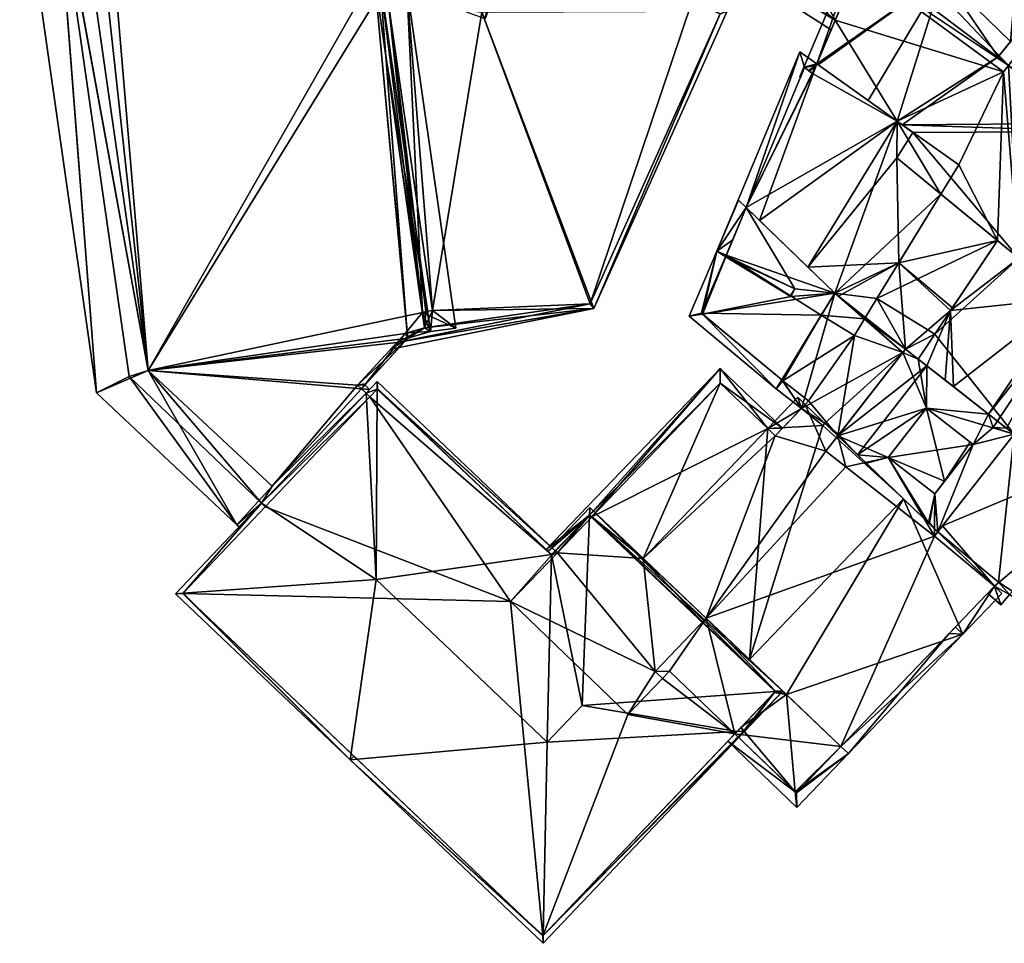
# Model space of a CAD drawing. Header units: inches. Extents: x 2523744 to 2528136, y 1148995 to 1152010.
# Tile 252 of 350: x 2527672 to 2527719, y 1151160 to 1151204. Entities that reach past the tile are written whole.
import ezdxf

# ---------------------------------------------------------------- set-up
doc = ezdxf.new("R2010")
doc.units = ezdxf.units.IN
doc.header["$MEASUREMENT"] = 0
doc.layers.add('Gebaeude Einzelhaus', color=10, linetype='Continuous')

msp = doc.modelspace()

# ---------------------------------------------------------------- meshes
at = {"layer": 'Gebaeude Einzelhaus'}
mesh = msp.add_polyface(dxfattribs=at)
corners = [(2527713.005, 1151208.827, 379.827), (2527713.203, 1151209.294, 379.536), (2527707.094, 1151213.198, 379.536), (2527712.188, 1151206.897, 381.03), (2527706.672, 1151213.467, 379.536), (2527699.281, 1151217.143, 380.05), (2527697.954, 1151219.038, 379.536), (2527698.693, 1151215.521, 381.03), (2527697.206, 1151217.896, 380.331), (2527698.649, 1151215.4, 380.965), (2527712.179, 1151206.877, 381.019), (2527696.467, 1151213.544, 379.547), (2527697.316, 1151215.884, 380.804), (2527696.292, 1151213.063, 379.288), (2527711.054, 1151204.224, 379.547), (2527710.856, 1151203.757, 379.288), (2527706.403, 1151213.046, 379.827), (2527708.558, 1151215.489, 379.62), (2527699.169, 1151220.896, 379.605), (2527699.442, 1151221.314, 379.62), (2527707.867, 1151215.337, 379.605), (2527696.467, 1151213.544, 370.828), (2527711.054, 1151204.224, 370.828), (2527706.403, 1151213.046, 377.151), (2527713.005, 1151208.827, 377.151), (2527706.672, 1151213.467, 377.176), (2527699.281, 1151217.143, 370.828), (2527706.672, 1151213.467, 370.828), (2527706.403, 1151213.046, 370.828), (2527697.954, 1151219.038, 370.828), (2527712.385, 1151207.363, 370.828), (2527713.005, 1151208.827, 370.828), (2527712.179, 1151206.877, 370.828), (2527698.649, 1151215.4, 370.828), (2527696.164, 1151216.302, 370.828), (2527694.045, 1151215.092, 370.828), (2527694.679, 1151216.84, 370.828), (2527697.206, 1151217.896, 370.828), (2527707.704, 1151215.082, 377.271), (2527707.867, 1151215.337, 377.286), (2527707.867, 1151215.337, 370.828), (2527707.704, 1151215.082, 370.828), (2527699.169, 1151220.896, 370.828)]
mesh.append_faces([[corners[k] for k in face] for face in [(4, 20, 2), (2, 20, 17), (17, 20, 19), (19, 20, 18), (4, 18, 6), (4, 17, 18), (18, 17, 19), (4, 2, 17), (15, 13, 14), (14, 13, 11), (2, 16, 4), (2, 0, 16), (2, 1, 0), (14, 13, 15), (10, 9, 14), (14, 9, 13), (13, 9, 11), (11, 9, 12), (10, 3, 9), (9, 3, 7), (5, 6, 8), (3, 4, 7), (7, 4, 5), (5, 4, 6), (0, 2, 3), (3, 2, 4), (0, 1, 2)]], dxfattribs={"color": 13})
mesh.append_faces([[corners[k] for k in face] for face in [(41, 42, 40), (41, 29, 42), (41, 27, 29), (18, 39, 42), (42, 39, 40), (18, 20, 39), (39, 38, 40), (40, 38, 41), (38, 4, 25), (39, 20, 38), (38, 20, 4), (29, 26, 37), (34, 35, 36), (33, 21, 34), (34, 21, 35), (26, 28, 33), (33, 28, 21), (21, 28, 22), (22, 28, 32), (32, 28, 30), (30, 28, 31), (29, 27, 26), (26, 27, 28), (23, 4, 16), (23, 25, 4), (16, 0, 23), (23, 0, 24), (22, 14, 21), (21, 14, 11)]], dxfattribs={"color": 41})
mesh = msp.add_polyface(dxfattribs=at)
corners = [(2527694.463, 1151205.976, 381.153), (2527693.966, 1151204.61, 378.29), (2527694.463, 1151205.976, 378.29), (2527693.966, 1151204.61, 381.153), (2527694.463, 1151205.976, 389.199), (2527693.966, 1151204.61, 389.199), (2527688.736, 1151206.508, 378.29), (2527688.736, 1151206.508, 381.153), (2527673.35, 1151211.65, 370.828), (2527677.816, 1151187.279, 370.828), (2527676.9, 1151187, 370.828), (2527674.329, 1151211.65, 370.828), (2527676.9, 1151187, 391.008), (2527673.35, 1151211.65, 391.008), (2527691.086, 1151190.096, 370.828), (2527688.905, 1151205.328, 370.828), (2527675.763, 1151211.521, 370.828), (2527677.816, 1151187.279, 393.625), (2527674.329, 1151211.65, 393.23), (2527677.816, 1151187.279, 390.998), (2527674.329, 1151211.65, 390.998), (2527674.329, 1151211.65, 393.625), (2527688.742, 1151206.464, 389.199), (2527688.905, 1151205.328, 390.07), (2527688.905, 1151205.328, 378.29), (2527691.086, 1151190.096, 390.07), (2527691.193, 1151189.348, 390.07), (2527691.086, 1151190.096, 378.29), (2527689.312, 1151202.479, 393.471), (2527691.193, 1151189.348, 393.471), (2527689.312, 1151202.482, 393.471), (2527688.742, 1151206.464, 393.462), (2527694.116, 1151204.29, 389.199), (2527694.783, 1151206.126, 389.199), (2527688.776, 1151206.227, 389.199), (2527688.736, 1151206.508, 389.199), (2527671.599, 1151212.143, 391.025), (2527675.31, 1151186.211, 391.025), (2527688.742, 1151206.464, 390.862), (2527689.01, 1151206.36, 390.859), (2527689.312, 1151202.482, 390.861), (2527691.193, 1151189.348, 390.861), (2527691.471, 1151189.166, 390.859), (2527673.342, 1151211.738, 391.008), (2527689.01, 1151206.36, 393.459), (2527691.471, 1151189.166, 393.459), (2527690.374, 1151188.856, 393.514), (2527675.138, 1151211.765, 393.615), (2527690.354, 1151189.107, 393.513)]
mesh.append_faces([[corners[k] for k in face] for face in [(32, 4, 33), (22, 5, 34), (34, 5, 32), (32, 5, 4), (22, 35, 5), (36, 13, 37), (37, 13, 12), (38, 39, 40), (40, 39, 41), (42, 41, 39), (37, 43, 36), (37, 19, 43), (43, 19, 20), (38, 40, 39), (40, 42, 39), (40, 41, 42), (44, 30, 31), (44, 45, 30), (30, 45, 28), (28, 45, 29), (31, 17, 46), (31, 47, 17), (17, 47, 21), (31, 30, 44), (31, 28, 30), (31, 48, 28), (31, 46, 48), (48, 45, 28), (28, 45, 30), (30, 45, 44)]], dxfattribs={"color": 13})
mesh.append_faces([[corners[k] for k in face] for face in [(0, 1, 2), (0, 3, 1), (0, 4, 3), (3, 4, 5), (3, 6, 1), (3, 5, 7), (8, 9, 10), (8, 11, 9), (12, 13, 10), (10, 13, 8), (14, 9, 15), (15, 9, 16), (16, 9, 11), (17, 18, 19), (19, 18, 20), (17, 21, 18), (22, 23, 24), (25, 26, 27), (23, 28, 25), (25, 28, 29), (23, 30, 28), (23, 31, 30)]], dxfattribs={"color": 41})
mesh = msp.add_polyface(dxfattribs=at)
corners = [(2527693.966, 1151204.61, 378.29), (2527699.384, 1151190.289, 378.29), (2527705.824, 1151204.659, 378.29), (2527691.565, 1151190.189, 378.29), (2527691.193, 1151189.348, 378.29), (2527689.553, 1151188.323, 378.29), (2527694.917, 1151209.272, 378.29), (2527695.002, 1151209.508, 378.29), (2527694.463, 1151205.976, 378.29), (2527693.807, 1151206.214, 378.29), (2527689.428, 1151205.124, 378.29), (2527688.736, 1151206.508, 378.29), (2527688.742, 1151206.464, 378.29), (2527688.905, 1151205.328, 378.29), (2527691.256, 1151190.144, 378.29), (2527691.086, 1151190.096, 378.29), (2527689.84, 1151188.635, 378.29), (2527690.28, 1151189.086, 378.29), (2527690.244, 1151189.075, 378.29), (2527699.209, 1151190.509, 378.29), (2527705.494, 1151204.533, 378.29), (2527705.494, 1151204.533, 370.828), (2527699.209, 1151190.509, 370.828), (2527704.14, 1151205.14, 377.305), (2527704.14, 1151205.14, 370.828), (2527694.917, 1151209.272, 377.305), (2527689.84, 1151188.635, 370.828), (2527691.256, 1151190.144, 370.828), (2527691.193, 1151189.348, 370.828), (2527691.086, 1151190.096, 370.828), (2527691.565, 1151190.189, 370.828), (2527690.244, 1151189.075, 370.828), (2527693.966, 1151204.61, 370.828), (2527689.428, 1151205.124, 370.828), (2527688.776, 1151206.227, 370.828), (2527688.905, 1151205.328, 370.828), (2527688.742, 1151206.464, 370.828), (2527688.736, 1151206.508, 370.828), (2527694.463, 1151205.976, 370.828), (2527694.917, 1151209.272, 370.828), (2527691.171, 1151207.17, 370.828), (2527692.351, 1151210.422, 370.828)]
mesh.append_faces([[corners[k] for k in face] for face in [(2, 20, 7), (7, 20, 6), (2, 1, 20), (20, 1, 19), (19, 1, 16), (16, 1, 5), (16, 17, 18), (5, 4, 16), (16, 4, 17), (4, 14, 15), (4, 3, 14), (10, 12, 13), (10, 11, 12), (3, 0, 10), (10, 0, 11), (8, 6, 9), (0, 2, 8), (8, 2, 6), (6, 2, 7), (5, 1, 4), (4, 1, 3), (3, 1, 0), (0, 1, 2)]], dxfattribs={"color": 13})
mesh.append_faces([[corners[k] for k in face] for face in [(22, 24, 21), (39, 40, 41), (24, 38, 39), (39, 38, 40), (22, 32, 24), (24, 32, 38), (32, 33, 37), (37, 33, 36), (36, 33, 34), (34, 33, 35), (22, 30, 32), (32, 30, 33), (31, 28, 26), (26, 28, 22), (22, 28, 30), (30, 28, 27), (27, 28, 29), (22, 19, 26), (26, 19, 16), (6, 23, 25), (23, 21, 24), (6, 20, 23), (23, 20, 21), (20, 19, 21), (21, 19, 22)]], dxfattribs={"color": 41})
mesh = msp.add_polyface(dxfattribs=at)
corners = [(2527719.195, 1151201.726, 370.828), (2527711.054, 1151204.224, 370.828), (2527712.179, 1151206.877, 370.828), (2527716.268, 1151206.378, 385.838), (2527713.261, 1151209.43, 386.024), (2527716.268, 1151206.378, 386.76), (2527713.261, 1151209.43, 384.561), (2527719.542, 1151203.192, 387.205), (2527719.542, 1151203.192, 389.053), (2527710.161, 1151202.117, 370.828), (2527711.054, 1151204.224, 379.547), (2527712.179, 1151206.877, 384.611), (2527712.179, 1151206.877, 381.019), (2527710.161, 1151202.117, 386.024), (2527710.161, 1151202.117, 386.569), (2527710.201, 1151202.088, 386.033), (2527710.231, 1151202.067, 386.041), (2527709.961, 1151201.646, 386.035), (2527709.961, 1151201.646, 370.828), (2527713.005, 1151208.827, 370.828), (2527719.436, 1151202.04, 370.828), (2527712.385, 1151207.363, 370.828), (2527712.188, 1151206.897, 381.03), (2527713.233, 1151209.364, 384.565), (2527713.005, 1151208.827, 379.827), (2527710.126, 1151202.035, 386.024), (2527709.773, 1151201.785, 385.982), (2527709.576, 1151201.93, 385.937), (2527710.1, 1151201.974, 386.026), (2527709.544, 1151201.944, 385.931), (2527712.881, 1151209.816, 385.931), (2527712.649, 1151200.34, 386.713), (2527718.935, 1151202.449, 388.975), (2527714.058, 1151199.334, 387.605), (2527709.576, 1151201.93, 386.36), (2527709.351, 1151202.695, 386.125), (2527711.764, 1151207.181, 384.449), (2527719.885, 1151207.029, 386.681), (2527713.417, 1151209.798, 384.543)]
mesh.append_faces([[corners[k] for k in face] for face in [(25, 26, 27), (28, 26, 25), (25, 27, 29), (13, 30, 4), (13, 29, 30), (13, 25, 29), (5, 16, 31), (28, 25, 26), (5, 15, 16), (27, 26, 25), (27, 13, 29), (29, 13, 30), (13, 27, 25), (4, 30, 13), (13, 5, 4), (13, 15, 5), (8, 5, 32), (32, 5, 33), (33, 5, 31), (14, 34, 35), (36, 23, 11), (7, 37, 3), (3, 37, 38), (36, 11, 23)]], dxfattribs={"color": 13})
mesh.append_faces([[corners[k] for k in face] for face in [(0, 1, 2), (3, 4, 5), (3, 6, 4), (5, 7, 3), (5, 8, 7), (9, 10, 1), (10, 11, 12), (9, 13, 10), (10, 13, 11), (11, 13, 4), (14, 15, 13), (14, 16, 15), (13, 17, 14), (13, 9, 18), (19, 20, 21), (21, 20, 2), (2, 20, 0), (11, 22, 12), (11, 23, 22), (22, 23, 24)]], dxfattribs={"color": 41})
mesh = msp.add_polyface(dxfattribs=at)
corners = [(2527719.94, 1151192.724, 370.828), (2527719.436, 1151202.04, 370.828), (2527731.977, 1151191.806, 370.828), (2527718.905, 1151193.573, 370.828), (2527719.195, 1151201.726, 370.828), (2527724.006, 1151198.848, 391.066), (2527723.168, 1151199.663, 391.593), (2527724.006, 1151198.848, 392.18), (2527732.775, 1151193.025, 386.32), (2527732.619, 1151192.803, 386.324), (2527731.977, 1151191.806, 386.251), (2527732.619, 1151192.803, 386.311), (2527719.94, 1151192.724, 392.18), (2527718.905, 1151193.573, 386.348), (2527719.94, 1151192.724, 387.125), (2527732.619, 1151192.803, 370.828), (2527723.597, 1151207.461, 370.828), (2527736.616, 1151196.839, 370.828), (2527725.83, 1151206.171, 392.523), (2527734.221, 1151199.021, 387.53), (2527724.961, 1151206.913, 392.081), (2527721.251, 1151200.559, 392.523), (2527718.935, 1151202.449, 388.975), (2527722.875, 1151199.234, 391.574), (2527718.935, 1151202.449, 391.367), (2527719.542, 1151203.192, 389.053), (2527721.401, 1151205.471, 387.328), (2527719.542, 1151203.192, 387.205), (2527721.401, 1151205.471, 391.367), (2527719.885, 1151207.029, 390.532), (2527719.885, 1151207.029, 386.681), (2527725.098, 1151209.416, 370.828), (2527736.8, 1151197.1, 370.828), (2527713.005, 1151208.827, 370.828), (2527732.718, 1151192.737, 386.258), (2527731.95, 1151191.764, 386.314), (2527714.816, 1151198.799, 388.096), (2527714.297, 1151199.166, 387.756), (2527734.109, 1151198.884, 387.53), (2527724.221, 1151206.952, 391.849), (2527724.204, 1151206.967, 391.841), (2527724.684, 1151206.575, 392.081), (2527723.54, 1151207.508, 391.51)]
mesh.append_faces([[corners[k] for k in face] for face in [(34, 35, 9), (12, 7, 36), (23, 7, 6), (22, 37, 23), (23, 37, 7), (7, 34, 8), (7, 12, 34), (6, 21, 23), (5, 18, 6), (6, 18, 21), (8, 38, 5), (5, 38, 18), (18, 38, 19), (28, 39, 40), (21, 28, 24), (21, 41, 28), (28, 41, 39), (21, 18, 41), (41, 18, 20), (42, 28, 40), (26, 30, 27)]], dxfattribs={"color": 13})
mesh.append_faces([[corners[k] for k in face] for face in [(0, 1, 2), (3, 4, 0), (0, 4, 1), (5, 6, 7), (7, 8, 5), (9, 10, 11), (12, 13, 14), (15, 16, 17), (15, 1, 16), (15, 2, 1), (18, 19, 20), (10, 15, 11), (21, 22, 23), (21, 24, 22), (24, 25, 22), (25, 26, 27), (24, 28, 25), (25, 28, 26), (26, 29, 30), (26, 28, 29), (31, 32, 16), (16, 32, 17), (33, 16, 1)]], dxfattribs={"color": 41})
mesh = msp.add_polyface(dxfattribs=at)
corners = [(2527690.244, 1151189.075, 390.07), (2527688.345, 1151186.64, 390.07), (2527690.374, 1151188.856, 390.07), (2527687.955, 1151186.584, 390.07), (2527691.193, 1151189.348, 390.07), (2527691.471, 1151189.166, 390.07), (2527691.086, 1151190.096, 390.07), (2527692.698, 1151189.339, 390.07), (2527690.335, 1151205.844, 390.07), (2527688.905, 1151205.328, 390.07), (2527688.742, 1151206.464, 390.07), (2527691.565, 1151190.189, 390.07), (2527689.428, 1151205.124, 390.07), (2527691.256, 1151190.144, 390.07), (2527691.256, 1151190.144, 378.29), (2527691.086, 1151190.096, 378.29), (2527691.565, 1151190.189, 378.29), (2527689.428, 1151205.124, 378.29), (2527688.905, 1151205.328, 378.29), (2527691.086, 1151190.096, 370.828), (2527688.905, 1151205.328, 370.828), (2527689.428, 1151205.124, 370.828), (2527691.256, 1151190.144, 370.828), (2527691.565, 1151190.189, 370.828)]
mesh.append_faces([[corners[k] for k in face] for face in [(13, 4, 6), (0, 1, 3), (4, 2, 0), (0, 2, 1), (4, 5, 2), (8, 12, 10), (10, 12, 9), (13, 11, 4), (4, 11, 5), (5, 11, 7), (7, 11, 8), (8, 11, 12), (6, 8, 9), (9, 8, 10), (6, 7, 8), (4, 5, 6), (6, 5, 7), (0, 2, 4), (4, 2, 5), (3, 1, 0), (0, 1, 2)]], dxfattribs={"color": 13})
mesh.append_faces([[corners[k] for k in face] for face in [(19, 21, 22), (22, 21, 23), (19, 20, 21), (9, 12, 18), (18, 12, 17), (12, 11, 17), (17, 11, 16), (14, 16, 13), (13, 16, 11), (13, 6, 14), (14, 6, 15)]], dxfattribs={"color": 41})
mesh = msp.add_polyface(dxfattribs=at)
corners = [(2527716.171, 1151195.814, 370.828), (2527718.905, 1151193.573, 370.828), (2527713.077, 1151190.76, 370.828), (2527718.905, 1151193.573, 386.348), (2527718.905, 1151193.573, 384.923), (2527716.728, 1151190.321, 386.29), (2527719.195, 1151201.726, 370.828), (2527714.058, 1151199.334, 370.828), (2527711.054, 1151204.224, 370.828), (2527710.161, 1151202.117, 370.828), (2527717.038, 1151197.23, 370.828), (2527719.94, 1151192.724, 392.18), (2527716.171, 1151195.814, 386.29), (2527716.171, 1151195.814, 384.923), (2527714.033, 1151197.566, 388.112), (2527711.041, 1151191.029, 370.828), (2527709.961, 1151201.646, 370.828), (2527706.75, 1151195.161, 370.828), (2527714.058, 1151199.334, 388.712), (2527714.297, 1151199.166, 387.756), (2527714.058, 1151199.334, 387.605), (2527714.816, 1151198.799, 388.096), (2527710.161, 1151202.117, 386.569), (2527712.649, 1151200.34, 386.713), (2527710.231, 1151202.067, 386.041), (2527714.136, 1151192.49, 386.29), (2527714.136, 1151192.49, 384.923), (2527709.961, 1151201.646, 386.035), (2527709.576, 1151201.93, 386.36), (2527709.961, 1151201.646, 386.572), (2527709.576, 1151201.93, 385.937), (2527709.576, 1151201.93, 370.828), (2527710.161, 1151202.117, 386.024), (2527710.1, 1151201.974, 386.026), (2527709.804, 1151201.762, 385.99), (2527709.773, 1151201.785, 385.982), (2527724.006, 1151198.848, 392.18), (2527718.935, 1151202.449, 388.975), (2527707.396, 1151194.539, 386.808), (2527709.74, 1151192.281, 388.712)]
mesh.append_faces([[corners[k] for k in face] for face in [(4, 13, 26), (33, 34, 35), (33, 27, 34), (33, 34, 27), (33, 35, 34), (11, 21, 14), (21, 36, 19), (37, 20, 19), (22, 29, 28), (38, 39, 18), (22, 38, 18), (39, 14, 18), (18, 14, 21), (39, 25, 14), (14, 25, 12)]], dxfattribs={"color": 13})
mesh.append_faces([[corners[k] for k in face] for face in [(0, 1, 2), (3, 4, 5), (6, 7, 8), (8, 7, 9), (0, 10, 1), (1, 10, 6), (6, 10, 7), (11, 12, 3), (3, 12, 4), (4, 12, 13), (11, 14, 12), (15, 0, 2), (15, 7, 0), (0, 7, 10), (7, 16, 9), (15, 17, 7), (7, 17, 16), (18, 19, 20), (18, 21, 19), (22, 23, 24), (22, 18, 23), (23, 18, 20), (25, 13, 12), (25, 26, 13), (27, 28, 29), (16, 30, 27), (16, 31, 30), (22, 27, 29), (32, 16, 27)]], dxfattribs={"color": 41})
mesh = msp.add_polyface(dxfattribs=at)
corners = [(2527709.961, 1151201.646, 370.828), (2527706.75, 1151195.161, 370.828), (2527709.576, 1151201.93, 370.828), (2527705.779, 1151192.834, 386.516), (2527705.759, 1151192.787, 386.514), (2527705.759, 1151192.787, 386.52), (2527706.75, 1151195.161, 386.423), (2527709.576, 1151201.93, 385.937), (2527709.576, 1151201.93, 386.36), (2527709.961, 1151201.646, 386.035), (2527711.041, 1151191.029, 370.828), (2527705.789, 1151192.858, 370.828), (2527706.75, 1151195.161, 386.572), (2527707.396, 1151194.539, 386.808), (2527709.74, 1151192.281, 388.712), (2527711.041, 1151191.029, 389.842), (2527705.789, 1151192.858, 386.516), (2527709.35, 1151201.486, 385.931), (2527709.408, 1151201.527, 385.938), (2527709.38, 1151201.46, 385.94), (2527709.409, 1151201.529, 385.938), (2527709.544, 1151201.944, 385.931), (2527705.328, 1151193.051, 386.218), (2527706.102, 1151193.608, 386.438), (2527709.351, 1151202.695, 386.125), (2527709.104, 1151191.241, 388.712), (2527710.161, 1151202.117, 386.569), (2527706.38, 1151195.518, 386.291)]
mesh.append_faces([[corners[k] for k in face] for face in [(17, 18, 19), (7, 20, 21), (18, 17, 20), (20, 17, 21), (17, 19, 18), (18, 20, 17), (21, 17, 20), (7, 21, 20), (5, 22, 3), (3, 22, 23), (24, 6, 22), (22, 6, 23), (24, 8, 6), (5, 3, 22), (22, 3, 23), (5, 25, 3), (26, 6, 13), (6, 22, 23), (26, 24, 6), (6, 24, 22), (22, 3, 4), (22, 16, 3), (27, 12, 22), (22, 12, 16), (22, 4, 3), (25, 12, 3), (3, 12, 22), (22, 12, 27), (25, 15, 12)]], dxfattribs={"color": 13})
mesh.append_faces([[corners[k] for k in face] for face in [(0, 1, 2), (3, 4, 5), (6, 7, 1), (1, 7, 2), (6, 8, 7), (9, 7, 8), (10, 11, 1), (12, 13, 6), (12, 14, 13), (12, 15, 14), (3, 16, 4), (4, 16, 11), (6, 16, 12), (6, 11, 16), (6, 1, 11)]], dxfattribs={"color": 41})
mesh = msp.add_polyface(dxfattribs=at)
corners = [(2527715.876, 1151189.048, 370.828), (2527714.459, 1151188.315, 370.828), (2527713.077, 1151190.76, 370.828), (2527715.068, 1151187.84, 370.828), (2527716.728, 1151190.321, 386.29), (2527716.728, 1151190.321, 384.923), (2527714.136, 1151192.49, 386.29), (2527714.136, 1151192.49, 384.923), (2527718.905, 1151193.573, 370.828), (2527719.94, 1151192.724, 370.828), (2527719.715, 1151184.21, 370.828), (2527718.905, 1151193.573, 386.348), (2527716.636, 1151190.183, 386.348), (2527718.905, 1151193.573, 384.923), (2527722.67, 1151190.468, 389.172), (2527719.94, 1151192.724, 392.18), (2527722.279, 1151190.79, 388.885), (2527719.94, 1151192.724, 387.125), (2527715.48, 1151185.461, 370.828), (2527714.337, 1151188.159, 370.828), (2527717.588, 1151183.814, 388.837), (2527715.48, 1151185.461, 388.837), (2527715.48, 1151185.461, 387.319), (2527715.48, 1151185.461, 390.164), (2527714.337, 1151188.159, 388.107), (2527714.459, 1151188.315, 387.342), (2527714.337, 1151188.159, 387.412), (2527714.459, 1151188.315, 388.338), (2527716.778, 1151186.504, 387.61), (2527715.491, 1151187.509, 388.837), (2527718.482, 1151185.173, 388.837), (2527716.376, 1151186.818, 387.314), (2527715.491, 1151187.509, 387.327), (2527719.715, 1151184.21, 388.578), (2527719.346, 1151184.498, 388.837), (2527718.701, 1151184.528, 389.143), (2527717.731, 1151183.703, 390.164), (2527712.136, 1151183.211, 388.837)]
mesh.append_faces([[corners[k] for k in face] for face in [(6, 12, 4), (12, 32, 31), (6, 25, 12), (12, 25, 32), (13, 7, 5), (33, 14, 34), (34, 14, 35), (14, 30, 35), (14, 16, 30), (30, 16, 28), (12, 17, 11), (12, 16, 17), (12, 28, 16), (12, 31, 28), (23, 30, 29), (23, 36, 30), (37, 23, 29)]], dxfattribs={"color": 13})
mesh.append_faces([[corners[k] for k in face] for face in [(0, 1, 2), (0, 3, 1), (4, 5, 6), (6, 5, 7), (2, 8, 0), (9, 0, 8), (9, 10, 0), (0, 10, 3), (11, 4, 12), (4, 13, 5), (14, 15, 16), (16, 15, 17), (3, 18, 19), (18, 3, 10), (19, 1, 3), (20, 21, 22), (20, 23, 21), (24, 25, 26), (24, 27, 25), (28, 29, 30), (28, 31, 29), (29, 31, 32), (28, 29, 30), (29, 32, 27), (27, 32, 25), (28, 31, 29), (29, 31, 32)]], dxfattribs={"color": 41})
mesh = msp.add_polyface(dxfattribs=at)
corners = [(2527705.498, 1151186.679, 370.828), (2527699.286, 1151180.209, 370.828), (2527705.498, 1151186.679, 375.589), (2527707.792, 1151184.476, 375.589), (2527707.792, 1151184.476, 370.828), (2527709.768, 1151185.811, 389.183), (2527708.523, 1151186.789, 389.816), (2527708.523, 1151186.789, 370.828), (2527708.472, 1151186.831, 370.828), (2527708.472, 1151186.832, 389.841), (2527708.88, 1151190.876, 388.712), (2527705.759, 1151192.787, 386.52), (2527708.913, 1151190.856, 388.686), (2527705.759, 1151192.787, 386.514), (2527709.421, 1151185.449, 387.986), (2527708.154, 1151184.129, 375.589), (2527708.154, 1151184.129, 387.987), (2527709.605, 1151185.641, 370.828), (2527708.154, 1151184.129, 370.828), (2527709.605, 1151185.641, 387.986), (2527704.591, 1151190.053, 370.828), (2527710.384, 1151189.956, 370.828), (2527708.472, 1151186.832, 370.828), (2527705.789, 1151192.858, 370.828), (2527704.591, 1151190.053, 386.433), (2527704.643, 1151190.01, 386.471), (2527708.5, 1151184.49, 375.589), (2527699.189, 1151180.301, 375.589), (2527705.483, 1151187.386, 375.589), (2527708.208, 1151186.399, 389.842), (2527709.421, 1151185.449, 389.226), (2527709.104, 1151191.241, 388.712), (2527707.792, 1151184.476, 387.717), (2527709.244, 1151185.988, 387.717), (2527703.985, 1151189.905, 386.125), (2527708.206, 1151186.398, 389.842), (2527705.328, 1151193.051, 386.218), (2527711.041, 1151191.029, 389.842)]
mesh.append_faces([[corners[k] for k in face] for face in [(2, 26, 3), (27, 28, 2), (2, 28, 26), (28, 3, 26), (29, 6, 30), (9, 6, 29), (30, 9, 29), (11, 10, 31), (31, 10, 12), (14, 32, 33), (14, 16, 32), (14, 33, 32), (24, 25, 34), (35, 9, 29), (34, 25, 35), (35, 25, 9), (36, 24, 34), (36, 13, 24), (25, 9, 37), (25, 35, 9), (9, 35, 29), (25, 34, 35), (13, 25, 12), (25, 13, 36), (12, 25, 37), (36, 34, 25)]], dxfattribs={"color": 13})
mesh.append_faces([[corners[k] for k in face] for face in [(0, 1, 2), (3, 4, 2), (2, 4, 0), (5, 6, 7), (8, 6, 9), (8, 7, 6), (10, 11, 12), (12, 11, 13), (14, 15, 16), (15, 17, 18), (14, 19, 15), (20, 21, 22), (20, 23, 21), (20, 22, 24), (24, 22, 25), (25, 22, 9), (13, 23, 24), (24, 23, 20)]], dxfattribs={"color": 41})
mesh = msp.add_polyface(dxfattribs=at)
corners = [(2527713.077, 1151190.76, 370.828), (2527714.459, 1151188.315, 370.828), (2527712.477, 1151189.779, 370.828), (2527714.337, 1151188.159, 370.828), (2527711.985, 1151188.976, 370.828), (2527708.523, 1151186.789, 370.828), (2527710.384, 1151189.956, 370.828), (2527708.472, 1151186.831, 370.828), (2527709.768, 1151185.811, 370.828), (2527711.186, 1151184.124, 370.828), (2527709.605, 1151185.641, 370.828), (2527711.041, 1151191.029, 389.842), (2527711.22, 1151190.873, 387.383), (2527711.041, 1151191.029, 387.539), (2527714.337, 1151188.159, 388.107), (2527714.337, 1151188.159, 387.412), (2527709.421, 1151185.449, 387.986), (2527710.464, 1151184.631, 388.696), (2527709.421, 1151185.449, 389.226), (2527709.768, 1151185.811, 389.183), (2527709.605, 1151185.641, 387.986), (2527711.041, 1151191.029, 370.828), (2527710.608, 1151183.384, 370.828), (2527708.154, 1151184.129, 370.828), (2527708.154, 1151184.129, 375.589), (2527705.789, 1151192.858, 370.828), (2527709.74, 1151192.281, 388.712), (2527715.48, 1151185.461, 370.828), (2527711.229, 1151184.179, 388.338), (2527714.459, 1151188.315, 388.338), (2527714.136, 1151192.49, 386.29), (2527714.459, 1151188.315, 387.342), (2527708.523, 1151186.789, 389.816), (2527708.472, 1151186.832, 389.841), (2527710.548, 1151184.736, 388.689), (2527709.244, 1151185.988, 387.717), (2527707.792, 1151184.476, 387.717), (2527708.913, 1151190.856, 388.686), (2527709.104, 1151191.241, 388.712), (2527715.491, 1151187.509, 388.837), (2527712.136, 1151183.211, 388.837)]
mesh.append_faces([[corners[k] for k in face] for face in [(30, 12, 31), (31, 12, 15), (18, 32, 19), (18, 11, 33), (18, 14, 11), (18, 34, 14), (14, 34, 28), (18, 17, 34), (26, 13, 30), (30, 13, 12), (16, 35, 20), (16, 36, 17), (20, 35, 16), (37, 11, 38), (39, 28, 40), (39, 29, 28)]], dxfattribs={"color": 13})
mesh.append_faces([[corners[k] for k in face] for face in [(0, 1, 2), (2, 1, 3), (3, 4, 2), (4, 5, 6), (6, 5, 7), (4, 8, 5), (3, 9, 4), (4, 9, 8), (8, 9, 10), (11, 12, 13), (11, 14, 12), (12, 14, 15), (16, 17, 18), (19, 20, 18), (18, 20, 16), (19, 8, 20), (20, 8, 10), (19, 5, 8), (21, 2, 6), (6, 2, 4), (21, 0, 2), (22, 10, 9), (22, 23, 10), (24, 20, 10), (6, 25, 21), (26, 11, 13), (27, 9, 3), (28, 29, 14)]], dxfattribs={"color": 41})
mesh = msp.add_polyface(dxfattribs=at)
corners = [(2527688.13, 1151186.405, 390.897), (2527688.357, 1151186.183, 390.895), (2527688.13, 1151186.405, 370.828), (2527688.358, 1151186.182, 370.828), (2527688.536, 1151186.008, 391.134), (2527688.357, 1151186.183, 390.97), (2527688.536, 1151186.008, 370.828), (2527688.905, 1151186.396, 370.828), (2527688.894, 1151186.385, 391.135), (2527688.905, 1151186.396, 391.125), (2527677.816, 1151187.279, 370.828), (2527689.84, 1151188.635, 370.828), (2527687.951, 1151186.58, 370.828), (2527691.086, 1151190.096, 370.828), (2527690.244, 1151189.075, 370.828), (2527691.193, 1151189.348, 390.07), (2527690.354, 1151189.107, 393.513), (2527690.28, 1151189.086, 378.29), (2527690.244, 1151189.075, 390.07), (2527690.244, 1151189.075, 378.29), (2527690.244, 1151189.075, 390.871), (2527690.244, 1151189.075, 393.514), (2527689.84, 1151188.635, 378.29), (2527687.951, 1151186.58, 390.898), (2527687.951, 1151186.58, 393.552), (2527688.13, 1151186.405, 393.552), (2527688.299, 1151186.59, 390.895), (2527690.354, 1151189.107, 390.87), (2527690.374, 1151188.856, 390.87), (2527690.351, 1151189.106, 390.87), (2527691.193, 1151189.348, 390.861), (2527688.53, 1151186.364, 390.893), (2527688.896, 1151186.75, 390.97), (2527690.374, 1151188.856, 393.514), (2527691.193, 1151189.348, 393.471), (2527677.816, 1151187.279, 393.625), (2527691.471, 1151189.166, 393.459)]
mesh.append_faces([[corners[k] for k in face] for face in [(23, 20, 26), (27, 28, 29), (29, 28, 20), (20, 28, 26), (27, 30, 28), (26, 0, 23), (26, 31, 0), (0, 31, 1), (20, 28, 29), (23, 26, 20), (20, 26, 28), (23, 0, 26), (26, 0, 31), (31, 0, 1), (28, 27, 29), (28, 30, 27), (8, 4, 5), (8, 32, 9), (32, 8, 5), (8, 32, 5), (33, 21, 16), (33, 24, 21), (25, 24, 33), (34, 33, 16), (35, 25, 33), (16, 33, 36)]], dxfattribs={"color": 13})
mesh.append_faces([[corners[k] for k in face] for face in [(0, 1, 2), (2, 1, 3), (4, 1, 5), (1, 6, 3), (4, 7, 6), (4, 8, 7), (8, 9, 7), (10, 11, 12), (13, 14, 10), (10, 14, 11), (15, 16, 17), (17, 18, 19), (17, 16, 18), (18, 16, 20), (20, 16, 21), (18, 22, 19), (22, 12, 11), (20, 23, 18), (18, 23, 22), (22, 23, 12), (20, 21, 23), (23, 21, 24), (0, 23, 25), (25, 23, 24), (0, 12, 23), (0, 2, 12)]], dxfattribs={"color": 41})
mesh = msp.add_polyface(dxfattribs=at)
corners = [(2527697.614, 1151178.468, 370.828), (2527699.189, 1151180.301, 370.828), (2527699.286, 1151180.209, 370.828), (2527697.526, 1151178.551, 370.828), (2527697.353, 1151178.369, 391.141), (2527697.353, 1151178.369, 391.125), (2527697.336, 1151178.385, 391.125), (2527699.165, 1151180.276, 391.141), (2527697.526, 1151178.551, 390.97), (2527697.526, 1151178.551, 372.766), (2527699.189, 1151180.301, 375.589), (2527697.526, 1151178.551, 372.739), (2527699.189, 1151180.301, 391.12), (2527697.353, 1151178.369, 370.828), (2527699.286, 1151180.209, 375.589), (2527704.639, 1151175.123, 387.447), (2527688.536, 1151186.008, 370.828), (2527688.905, 1151186.396, 370.828), (2527695.349, 1151176.109, 370.828), (2527697.353, 1151178.369, 375.589), (2527688.905, 1151186.396, 391.125), (2527691.086, 1151190.096, 370.828), (2527691.193, 1151189.348, 370.828), (2527690.244, 1151189.075, 370.828), (2527691.086, 1151190.096, 378.29), (2527691.193, 1151189.348, 390.07), (2527691.193, 1151189.348, 378.29), (2527691.086, 1151190.096, 390.07), (2527691.193, 1151189.348, 390.861), (2527691.193, 1151189.348, 393.471), (2527690.28, 1151189.086, 378.29), (2527690.354, 1151189.107, 393.513), (2527690.374, 1151188.856, 390.87), (2527691.471, 1151189.166, 390.859), (2527699.18, 1151180.655, 390.97), (2527697.172, 1151178.541, 390.97), (2527708.516, 1151171.784, 390.97), (2527708.146, 1151171.758, 391.134), (2527688.896, 1151186.75, 390.97), (2527688.894, 1151186.385, 391.135), (2527688.853, 1151177.181, 395.284), (2527691.471, 1151189.166, 393.459), (2527690.374, 1151188.856, 393.514)]
mesh.append_faces([[corners[k] for k in face] for face in [(32, 28, 33), (33, 28, 32), (7, 34, 12), (6, 7, 4), (6, 35, 7), (7, 35, 34), (36, 12, 34), (7, 35, 6), (7, 34, 35), (37, 34, 7), (38, 8, 20), (20, 8, 6), (6, 8, 5), (6, 39, 40), (5, 8, 6), (6, 8, 39), (39, 8, 38), (29, 41, 42)]], dxfattribs={"color": 13})
mesh.append_faces([[corners[k] for k in face] for face in [(0, 1, 2), (0, 3, 1), (4, 5, 6), (7, 8, 4), (4, 8, 5), (7, 9, 8), (10, 11, 12), (10, 1, 11), (11, 1, 3), (11, 9, 12), (12, 9, 7), (11, 13, 9), (10, 2, 1), (10, 14, 2), (10, 12, 14), (14, 12, 15), (0, 13, 3), (13, 16, 17), (0, 18, 13), (13, 18, 16), (6, 19, 20), (20, 19, 17), (17, 19, 13), (6, 5, 19), (3, 13, 11), (19, 9, 13), (19, 8, 9), (19, 5, 8), (21, 22, 23), (24, 25, 26), (27, 28, 25), (27, 29, 28), (25, 30, 26), (28, 31, 25), (28, 29, 31)]], dxfattribs={"color": 41})
mesh = msp.add_polyface(dxfattribs=at)
corners = [(2527683.302, 1151180.862, 370.828), (2527683.813, 1151181.69, 370.828), (2527688.358, 1151186.182, 370.828), (2527688.13, 1151186.405, 370.828), (2527676.9, 1151187, 370.828), (2527677.816, 1151187.279, 370.828), (2527683.302, 1151180.862, 390.953), (2527676.9, 1151187, 391.008), (2527688.536, 1151186.008, 370.828), (2527683.483, 1151180.688, 370.828), (2527695.349, 1151176.109, 370.828), (2527679.498, 1151176.495, 370.828), (2527696.918, 1151159.941, 370.828), (2527688.357, 1151186.183, 390.97), (2527683.302, 1151180.862, 390.97), (2527688.357, 1151186.183, 390.895), (2527688.536, 1151186.008, 391.134), (2527679.498, 1151176.495, 391.12), (2527687.922, 1151168.489, 391.12), (2527679.515, 1151176.513, 391.135), (2527683.483, 1151180.688, 391.135), (2527687.951, 1151186.58, 370.828), (2527683.813, 1151181.69, 390.947), (2527688.13, 1151186.405, 393.552), (2527683.813, 1151181.69, 393.625), (2527688.13, 1151186.405, 390.897), (2527677.816, 1151187.279, 390.998), (2527677.816, 1151187.279, 393.625), (2527675.31, 1151186.211, 391.025), (2527682.108, 1151179.828, 390.967), (2527682.216, 1151179.719, 390.965), (2527687.763, 1151168.64, 390.97), (2527687.591, 1151168.459, 390.97), (2527679.144, 1151176.486, 390.97), (2527696.918, 1151159.941, 391.12), (2527688.853, 1151177.181, 395.284), (2527688.894, 1151186.385, 391.135)]
mesh.append_faces([[corners[k] for k in face] for face in [(28, 7, 29), (29, 7, 6), (30, 29, 6), (29, 26, 28), (15, 22, 6), (6, 22, 29), (29, 22, 26), (15, 25, 22), (30, 6, 29), (31, 18, 32), (31, 32, 18), (33, 19, 17), (14, 19, 33), (14, 20, 19), (32, 18, 34), (32, 17, 18), (32, 33, 17), (35, 14, 19), (19, 14, 33), (36, 13, 35), (35, 13, 14), (32, 19, 33), (32, 35, 19), (27, 24, 23)]], dxfattribs={"color": 13})
mesh.append_faces([[corners[k] for k in face] for face in [(0, 1, 2), (2, 1, 3), (4, 5, 0), (0, 5, 1), (6, 4, 0), (6, 7, 4), (8, 0, 2), (8, 9, 0), (8, 10, 9), (9, 10, 11), (11, 10, 12), (13, 6, 14), (13, 15, 6), (16, 8, 15), (17, 11, 18), (18, 11, 12), (17, 9, 11), (17, 19, 9), (19, 20, 9), (6, 20, 14), (6, 9, 20), (6, 0, 9), (5, 21, 1), (1, 21, 3), (22, 23, 24), (22, 25, 23), (24, 26, 22), (24, 27, 26)]], dxfattribs={"color": 41})
mesh = msp.add_polyface(dxfattribs=at)
corners = [(2527699.286, 1151180.209, 370.828), (2527701.765, 1151178.198, 370.828), (2527697.614, 1151178.468, 370.828), (2527702.345, 1151172.734, 370.828), (2527705.498, 1151186.679, 370.828), (2527707.792, 1151184.476, 370.828), (2527705.498, 1151186.679, 375.589), (2527699.286, 1151180.209, 375.589), (2527708.154, 1151184.129, 370.828), (2527715.864, 1151179.279, 370.828), (2527704.811, 1151175.303, 370.828), (2527711.577, 1151182.625, 370.828), (2527710.608, 1151183.384, 370.828), (2527711.189, 1151184.121, 388.34), (2527710.548, 1151184.736, 388.689), (2527712.136, 1151183.211, 388.837), (2527712.554, 1151182.81, 389.448), (2527714.36, 1151181.076, 391.533), (2527704.811, 1151175.303, 375.589), (2527704.811, 1151175.303, 387.447), (2527701.765, 1151178.198, 375.589), (2527701.765, 1151178.198, 387.717), (2527707.792, 1151184.476, 387.717), (2527707.792, 1151184.476, 375.589), (2527708.154, 1151184.129, 375.589), (2527708.154, 1151184.129, 387.987), (2527711.186, 1151184.124, 370.828), (2527715.48, 1151185.461, 370.828), (2527713.624, 1151183.084, 370.828), (2527699.189, 1151180.301, 375.589), (2527708.5, 1151184.49, 375.589), (2527697.353, 1151178.369, 375.589), (2527697.077, 1151178.631, 375.589), (2527705.483, 1151187.386, 375.589), (2527704.639, 1151175.123, 375.589), (2527711.229, 1151184.179, 388.338), (2527710.464, 1151184.631, 388.696), (2527706.906, 1151173.313, 391.533), (2527713.624, 1151183.084, 390.164), (2527715.48, 1151185.461, 390.164)]
mesh.append_faces([[corners[k] for k in face] for face in [(29, 6, 7), (23, 30, 24), (31, 32, 29), (29, 32, 33), (29, 32, 31), (7, 33, 29), (29, 33, 32), (7, 23, 33), (30, 23, 24), (7, 20, 23), (7, 34, 20), (35, 14, 13), (36, 17, 14), (36, 37, 17), (36, 22, 37), (37, 22, 21), (38, 15, 16), (38, 39, 15), (15, 35, 13)]], dxfattribs={"color": 13})
mesh.append_faces([[corners[k] for k in face] for face in [(0, 1, 2), (2, 1, 3), (0, 4, 1), (1, 4, 5), (6, 0, 7), (8, 1, 5), (9, 10, 11), (11, 10, 12), (12, 10, 8), (8, 10, 1), (13, 14, 15), (15, 14, 16), (16, 14, 17), (18, 19, 20), (20, 19, 21), (21, 22, 20), (20, 22, 23), (24, 22, 25), (24, 23, 22), (24, 8, 23), (23, 8, 5), (26, 27, 28), (28, 11, 26), (26, 11, 12), (28, 9, 11)]], dxfattribs={"color": 41})
mesh = msp.add_polyface(dxfattribs=at)
corners = [(2527716.022, 1151179.481, 370.828), (2527718.95, 1151177.044, 370.828), (2527718.763, 1151176.849, 370.828), (2527722.55, 1151174.7, 370.828), (2527728.485, 1151185.661, 370.828), (2527728.8, 1151186, 370.828), (2527719.715, 1151184.21, 370.828), (2527728.112, 1151184.757, 384.89), (2527722.55, 1151174.7, 385.135), (2527718.95, 1151177.044, 387.108), (2527718.763, 1151176.849, 387.146), (2527716.021, 1151179.481, 388.822), (2527718.763, 1151176.849, 388.006), (2527716.572, 1151174.567, 388.006), (2527715.48, 1151185.461, 370.828), (2527717.731, 1151183.703, 370.828), (2527717.731, 1151183.703, 388.94), (2527717.731, 1151183.703, 390.164), (2527717.588, 1151183.814, 388.837), (2527716.353, 1151181.937, 388.837), (2527719.346, 1151184.498, 388.837), (2527719.715, 1151184.21, 388.837), (2527719.715, 1151184.21, 388.578), (2527716.254, 1151179.778, 388.786), (2527716.022, 1151179.481, 388.837), (2527719.492, 1151176.453, 386.762), (2527723.439, 1151173.925, 384.609), (2527729.513, 1151185.345, 384.43), (2527719.063, 1151175.946, 386.837), (2527718.434, 1151176.507, 387.212), (2527717.234, 1151174.534, 387.717), (2527719.124, 1151176.503, 387.717), (2527718.701, 1151184.528, 389.143), (2527718.482, 1151185.173, 388.837)]
mesh.append_faces([[corners[k] for k in face] for face in [(9, 8, 25), (7, 26, 8), (8, 26, 25), (7, 27, 26), (10, 28, 29), (10, 25, 28), (10, 9, 25), (7, 26, 27), (7, 25, 26), (7, 10, 25), (25, 10, 28), (28, 10, 29), (7, 23, 10), (10, 23, 11), (7, 22, 23), (18, 19, 16), (13, 12, 30), (30, 12, 31), (30, 31, 12), (32, 21, 20), (33, 17, 32), (32, 17, 21), (17, 24, 21)]], dxfattribs={"color": 13})
mesh.append_faces([[corners[k] for k in face] for face in [(0, 1, 2), (3, 4, 5), (0, 6, 1), (1, 6, 3), (3, 6, 4), (7, 3, 5), (7, 8, 3), (8, 1, 3), (8, 9, 1), (10, 2, 9), (9, 2, 1), (11, 12, 10), (13, 10, 12), (13, 2, 10), (14, 6, 15), (15, 6, 0), (16, 17, 18), (19, 17, 16), (20, 21, 22), (22, 21, 23), (23, 21, 24)]], dxfattribs={"color": 41})
mesh = msp.add_polyface(dxfattribs=at)
corners = [(2527717.731, 1151183.703, 370.828), (2527713.624, 1151183.084, 370.828), (2527715.48, 1151185.461, 370.828), (2527715.876, 1151181.326, 370.828), (2527718.763, 1151176.849, 370.828), (2527715.864, 1151179.279, 370.828), (2527716.022, 1151179.481, 370.828), (2527711.332, 1151169.109, 370.828), (2527715.599, 1151179.886, 389.121), (2527715.866, 1151179.63, 389.065), (2527715.638, 1151179.849, 389.091), (2527718.763, 1151176.849, 388.006), (2527716.022, 1151179.481, 388.837), (2527716.021, 1151179.481, 388.822), (2527712.554, 1151182.81, 389.448), (2527714.36, 1151181.076, 391.533), (2527715.571, 1151179.913, 389.099), (2527716.572, 1151174.567, 388.006), (2527717.588, 1151183.814, 388.837), (2527717.731, 1151183.703, 390.164), (2527715.48, 1151185.461, 390.164), (2527716.353, 1151181.937, 388.837), (2527715.876, 1151181.326, 390.164), (2527715.876, 1151181.326, 388.837), (2527715.876, 1151181.326, 388.801), (2527713.624, 1151183.084, 388.837), (2527713.624, 1151183.084, 390.164), (2527713.624, 1151183.084, 387.18), (2527715.48, 1151185.461, 388.837), (2527715.48, 1151185.461, 387.319), (2527716.254, 1151179.778, 388.786), (2527715.617, 1151179.912, 389.121), (2527716.873, 1151174.881, 387.703), (2527717.234, 1151174.534, 387.717), (2527711.695, 1151168.764, 387.717)]
mesh.append_faces([[corners[k] for k in face] for face in [(21, 25, 23), (18, 28, 21), (21, 28, 25), (8, 10, 31), (31, 16, 8), (17, 32, 33), (17, 33, 32), (17, 33, 34), (33, 11, 15), (19, 22, 12), (12, 22, 9), (22, 31, 9), (9, 31, 10), (22, 16, 31), (22, 26, 16), (16, 26, 14)]], dxfattribs={"color": 13})
mesh.append_faces([[corners[k] for k in face] for face in [(0, 1, 2), (0, 3, 1), (4, 5, 6), (4, 7, 5), (8, 9, 10), (9, 11, 12), (12, 11, 13), (14, 15, 16), (16, 15, 8), (8, 15, 9), (9, 15, 11), (7, 4, 17), (3, 5, 1), (0, 6, 3), (3, 6, 5), (18, 19, 20), (21, 22, 19), (21, 23, 22), (21, 24, 23), (24, 25, 23), (23, 25, 22), (22, 25, 26), (24, 27, 25), (25, 28, 26), (26, 28, 20), (27, 29, 25), (25, 29, 28), (30, 12, 13)]], dxfattribs={"color": 41})
mesh = msp.add_polyface(dxfattribs=at)
corners = [(2527697.614, 1151178.468, 370.828), (2527702.345, 1151172.734, 370.828), (2527695.349, 1151176.109, 370.828), (2527701.03, 1151170.654, 370.828), (2527702.7, 1151172.393, 370.828), (2527701.765, 1151178.198, 370.828), (2527704.811, 1151175.303, 370.828), (2527703.046, 1151172.754, 370.828), (2527711.332, 1151169.109, 370.828), (2527706.208, 1151169.718, 370.828), (2527709.179, 1151166.866, 370.828), (2527704.811, 1151175.303, 387.447), (2527704.811, 1151175.303, 375.589), (2527704.639, 1151175.123, 387.447), (2527704.639, 1151175.123, 375.589), (2527709.179, 1151166.866, 388.006), (2527711.332, 1151169.109, 388.006), (2527709.124, 1151166.918, 388.05), (2527706.208, 1151169.718, 387.878), (2527706.208, 1151169.717, 387.935), (2527715.864, 1151179.279, 370.828), (2527716.572, 1151174.567, 388.006), (2527701.765, 1151178.198, 387.717), (2527706.906, 1151173.313, 391.533), (2527708.694, 1151171.616, 390.108), (2527701.765, 1151178.198, 375.589), (2527709.194, 1151166.159, 387.717), (2527711.695, 1151168.764, 387.717), (2527705.864, 1151169.355, 387.586), (2527708.147, 1151171.759, 389.863), (2527708.109, 1151171.719, 389.863), (2527708.163, 1151171.775, 389.863), (2527706.499, 1151170.025, 388.23), (2527717.234, 1151174.534, 387.717), (2527714.36, 1151181.076, 391.533)]
mesh.append_faces([[corners[k] for k in face] for face in [(25, 14, 12), (26, 17, 15), (27, 15, 16), (27, 26, 15), (28, 17, 26), (28, 19, 17), (17, 16, 24), (17, 27, 16), (17, 26, 27), (24, 29, 30), (13, 31, 11), (11, 31, 24), (24, 31, 29), (32, 24, 30), (19, 17, 32), (32, 17, 24), (19, 28, 17), (17, 28, 26), (21, 27, 16), (33, 16, 27), (33, 24, 16), (33, 34, 24), (24, 34, 23)]], dxfattribs={"color": 13})
mesh.append_faces([[corners[k] for k in face] for face in [(0, 1, 2), (2, 1, 3), (3, 1, 4), (1, 5, 6), (6, 7, 1), (1, 7, 4), (8, 9, 6), (6, 9, 7), (8, 10, 9), (11, 12, 13), (13, 12, 14), (15, 8, 16), (15, 10, 8), (15, 17, 10), (10, 18, 9), (10, 17, 18), (17, 19, 18), (20, 8, 6), (8, 21, 16), (22, 11, 23), (23, 11, 24)]], dxfattribs={"color": 41})
mesh = msp.add_polyface(dxfattribs=at)
corners = [(2527699.286, 1151180.209, 375.589), (2527704.639, 1151175.123, 387.447), (2527704.639, 1151175.123, 375.589), (2527708.163, 1151171.775, 391.12), (2527708.163, 1151171.775, 389.863), (2527699.189, 1151180.301, 391.12), (2527708.147, 1151171.759, 389.863), (2527708.146, 1151171.758, 391.134), (2527708.109, 1151171.719, 389.863), (2527706.5, 1151170.024, 390.97), (2527706.499, 1151170.025, 388.23), (2527706.318, 1151169.833, 391.133), (2527706.208, 1151169.718, 370.828), (2527702.7, 1151172.393, 370.828), (2527703.046, 1151172.754, 370.828), (2527696.918, 1151159.941, 370.828), (2527701.03, 1151170.654, 370.828), (2527695.349, 1151176.109, 370.828), (2527706.208, 1151169.718, 387.878), (2527706.208, 1151169.717, 387.935), (2527696.934, 1151159.957, 391.134), (2527696.918, 1151159.941, 391.12), (2527687.922, 1151168.489, 391.12), (2527708.516, 1151171.784, 390.97), (2527706.622, 1151169.85, 390.997), (2527706.68, 1151169.853, 390.97), (2527699.165, 1151180.276, 391.141), (2527697.336, 1151178.385, 391.125), (2527698.808, 1151171.089, 395.284), (2527697.126, 1151169.32, 395.284), (2527699.18, 1151180.655, 390.97), (2527696.926, 1151159.588, 390.97), (2527687.591, 1151168.459, 390.97), (2527688.853, 1151177.181, 395.284), (2527696.934, 1151159.957, 391.133)]
mesh.append_faces([[corners[k] for k in face] for face in [(7, 3, 23), (11, 7, 24), (24, 7, 23), (23, 3, 5), (24, 23, 25), (26, 27, 28), (28, 27, 29), (7, 26, 28), (23, 30, 7), (7, 25, 23), (7, 24, 25), (7, 11, 24), (7, 28, 11), (11, 28, 29), (24, 20, 11), (24, 25, 20), (24, 9, 25), (24, 11, 9), (31, 21, 20), (20, 25, 31), (32, 21, 31), (27, 33, 29), (11, 24, 9), (9, 24, 25), (34, 11, 29), (34, 24, 11), (31, 25, 34), (34, 25, 24), (32, 29, 33), (32, 34, 29), (32, 31, 34)]], dxfattribs={"color": 13})
mesh.append_faces([[corners[k] for k in face] for face in [(0, 1, 2), (1, 3, 4), (1, 5, 3), (6, 3, 7), (6, 4, 3), (8, 9, 10), (6, 7, 8), (8, 7, 9), (9, 7, 11), (12, 13, 14), (15, 16, 12), (12, 16, 13), (15, 17, 16), (18, 15, 12), (19, 20, 18), (18, 20, 15), (9, 11, 10), (10, 11, 19), (19, 11, 20), (21, 15, 20), (22, 15, 21)]], dxfattribs={"color": 41})

doc.saveas('drawing.dxf')
